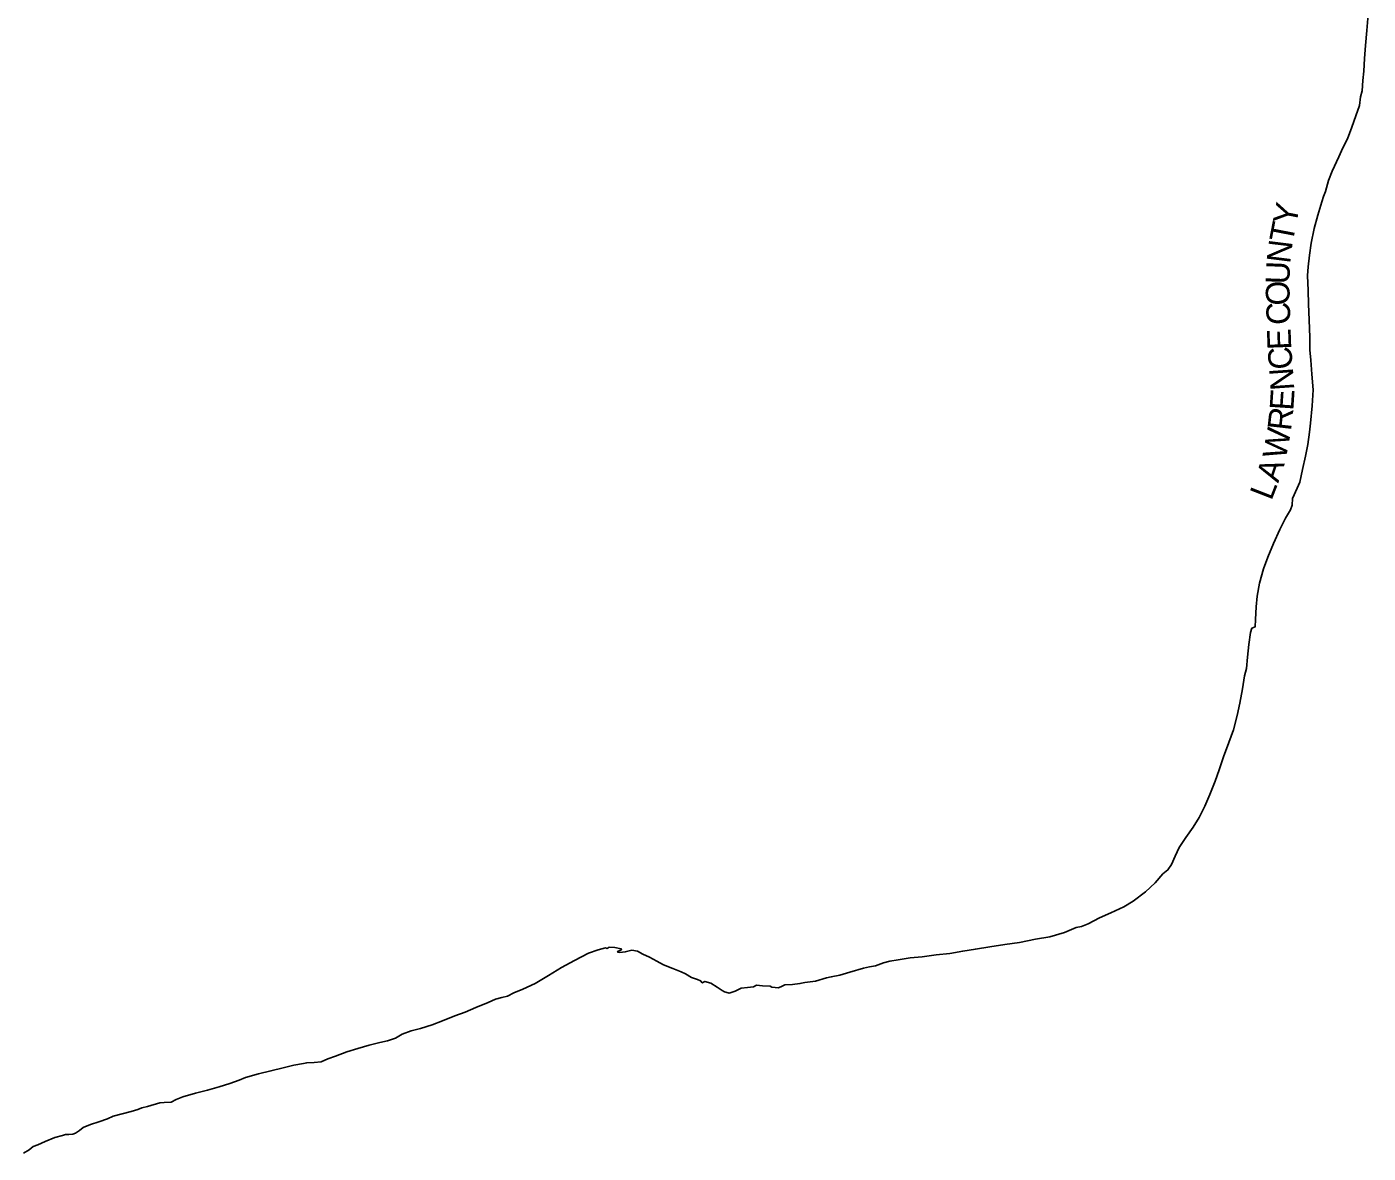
# Model space of a CAD drawing. Extents: x 1878108 to 2183446, y 146837 to 508383.
# Drawn here: x 1970642 to 2027099, y 151464 to 198858 of the extents above; entities that cross this region are included whole.
import ezdxf

# ---------------------------------------------------------------- set-up
doc = ezdxf.new("R2010")
doc.units = 0
doc.layers.add('GM_X_Adjacent_County', color=7, linetype='Continuous')
doc.layers.add('GM_X_Adjacent_County_Text', color=7, linetype='Continuous')

msp = doc.modelspace()

# ---------------------------------------------------------------- linework, layer by layer
at = {"layer": 'GM_X_Adjacent_County'}
msp.add_lwpolyline([(2027099, 199378), (2027043, 198699), (2026992, 198079), (2026947, 197521), (2026910, 196997), (2026876, 196596), (2026842, 196163), (2026775, 195907), (2026728, 195544), (2026581, 195113), (2026405, 194635), (2026224, 194150), (2026039, 193763), (2025865, 193384), (2025580, 192784), (2025434, 192389), (2025306, 191933), (2025216, 191716), (2025152, 191489), (2024984, 190940), (2024829, 190369), (2024703, 189754), (2024630, 189248), (2024579, 188760), (2024540, 188397), (2024572, 187758), (2024590, 187189), (2024619, 186529), (2024644, 185780), (2024637, 185265), (2024681, 184838), (2024727, 184239), (2024782, 183586), (2024741, 182906), (2024678, 182175), (2024625, 181797), (2024554, 181282), (2024463, 180788), (2024336, 180237), (2024221, 179696), (2024117, 179440), (2023918, 179016), (2023903, 178733), (2023827, 178541), (2023618, 178179), (2023385, 177706), (2023120, 177113), (2022871, 176549), (2022688, 176054), (2022528, 175442), (2022423, 174901), (2022379, 174450), (2022356, 173926), (2022339, 173607), (2022271, 173577), (2022207, 173551), (2022152, 173379), (2022072, 172872), (2022017, 172328), (2021982, 171859), (2021899, 171549), (2021804, 171000), (2021693, 170395), (2021584, 169886), (2021425, 169276), (2021238, 168737), (2021013, 168140), (2020832, 167589), (2020655, 167123), (2020436, 166562), (2020221, 166065), (2019986, 165588), (2019737, 165180), (2019422, 164745), (2019141, 164321), (2018978, 163956), (2018820, 163613), (2018667, 163381), (2018463, 163213), (2018130, 162844), (2017727, 162462), (2017208, 162067), (2016818, 161825), (2016265, 161573), (2015790, 161363), (2015317, 161108), (2015039, 161002), (2014815, 160964), (2014322, 160746), (2013698, 160560), (2013095, 160463), (2012424, 160333), (2011804, 160241), (2011175, 160147), (2010565, 160054), (2010034, 159964), (2009488, 159870), (2008911, 159804), (2008321, 159731), (2007826, 159677), (2007314, 159605), (2006960, 159549), (2006697, 159469), (2006357, 159351), (2006113, 159307), (2005857, 159255), (2005276, 159083), (2004863, 158947), (2004497, 158879), (2004303, 158843), (2003834, 158695), (2003392, 158650), (2003181, 158602), (2002867, 158557), (2002550, 158549), (2002430, 158488), (2002284, 158424), (2002004, 158453), (2001932, 158493), (2001601, 158503), (2001355, 158539), (2001223, 158456), (2000978, 158439), (2000712, 158405), (2000460, 158284), (2000209, 158203), (2000155, 158215), (2000011, 158247), (1999907, 158309), (1999692, 158455), (1999429, 158611), (1999183, 158689), (1999069, 158625), (1999002, 158717), (1998874, 158773), (1998623, 158855), (1998363, 159007), (1998182, 159101), (1997833, 159239), (1997440, 159393), (1997156, 159547), (1996853, 159715), (1996572, 159835), (1996346, 159969), (1996113, 160001), (1995831, 159934), (1995608, 159901), (1995510, 159923), (1995532, 159965), (1995666, 160026), (1995652, 160064), (1995388, 160120), (1995153, 160133), (1995069, 160079), (1995003, 160103), (1994691, 160018), (1994286, 159879), (1993698, 159565), (1993146, 159281), (1992593, 158935), (1992043, 158605), (1991519, 158365), (1991134, 158212), (1990870, 158067), (1990640, 158010), (1990375, 157947), (1990059, 157802), (1989547, 157587), (1989094, 157395), (1988650, 157238), (1988137, 157035), (1987709, 156865), (1987208, 156710), (1986820, 156605), (1986443, 156474), (1986153, 156307), (1985827, 156192), (1985500, 156127), (1985048, 156014), (1984579, 155872), (1984115, 155725), (1983628, 155548), (1983312, 155427), (1983032, 155314), (1982735, 155281), (1982427, 155266), (1982285, 155239), (1981878, 155163), (1981431, 155060), (1980913, 154924), (1980396, 154797), (1979840, 154651), (1979573, 154542), (1979193, 154393), (1978742, 154258), (1978242, 154120), (1977747, 153995), (1977205, 153834), (1976925, 153717), (1976720, 153616), (1976420, 153595), (1976238, 153587), (1975727, 153428), (1975483, 153369), (1975311, 153295), (1975038, 153220), (1974656, 153121), (1974269, 153014), (1974043, 152915), (1973675, 152788), (1973325, 152665), (1973018, 152545), (1972852, 152424), (1972690, 152300), (1972580, 152257), (1972414, 152255), (1972264, 152249), (1972143, 152213), (1971825, 152120), (1971411, 151959), (1971100, 151816), (1970910, 151739), (1970742, 151609), (1970504, 151464)], dxfattribs=at)

# ---------------------------------------------------------------- texts
at = {"layer": 'GM_X_Adjacent_County_Text'}
for s, rotation, p in [('Y', 79.0409, (2024058, 190462)), ('T', 79.0409, (2023916, 189729)), ('N', 82.9404, (2023811, 188871)), ('U', 87.9381, (2023781, 188012)), ('O', 91.4721, (2023804, 187146)), ('C', 91.7757, (2023829, 186332)), ('E', 92.0962, (2023866, 185282)), ('C', 94.7592, (2023933, 184482)), ('N', 93.9315, (2023994, 183586)), ('E', 86.1735, (2023945, 182693)), ('R', 83.5575, (2023849, 181834)), ('W', 79.5367, (2023628, 180623)), ('A', 71.6466, (2023313, 179640)), ('L', 68.7394, (2023023, 178892))]:
    msp.add_text(s, height=1000, rotation=rotation, dxfattribs=at).set_placement(p)

doc.saveas('drawing.dxf')
